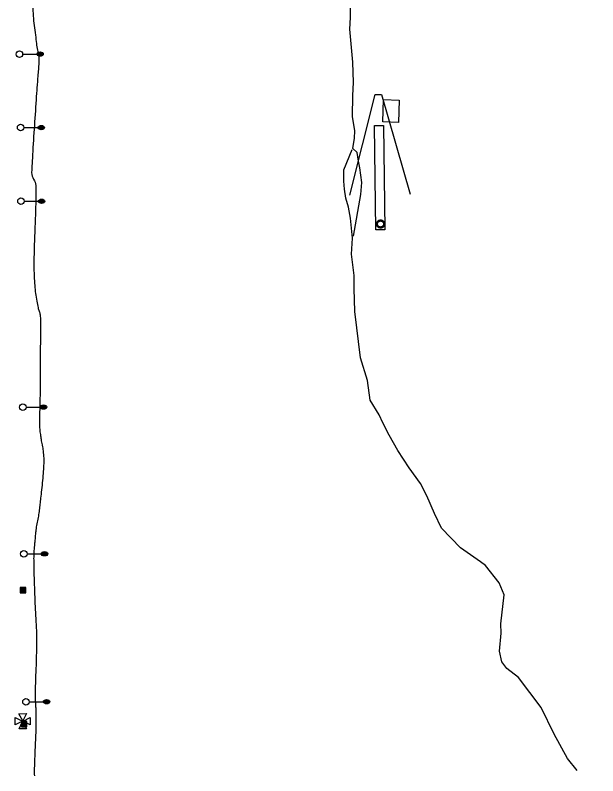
# Model space of a CAD drawing. Extents: x 2145380 to 2157287, y 139568 to 149130.
# Drawn here: x 2148518.7 to 2148786.6, y 142471.6 to 142821.2 of the extents above; entities that cross this region are included whole.
import ezdxf

# ---------------------------------------------------------------- set-up
doc = ezdxf.new("R2010")
doc.units = 0
for name, color, linetype in [('SURV_Target', 7, 'Continuous'), ('TOPO_Concrete', 7, 'Continuous'), ('TOPO_Flowline', 7, 'Continuous'), ('TOPO_Light Pole', 7, 'Continuous'), ('TOPO_Misc', 7, 'Continuous'), ('TOPO_Power Pole', 7, 'Continuous'), ('TOPO_Sign', 7, 'Continuous'), ('TOPO_Tree', 7, 'Continuous')]:
    doc.layers.add(name, color=color, linetype=linetype)

# ---------------------------------------------------------------- blocks, each defined once
blk = doc.blocks.new('LP')
at = {"layer": 'TOPO_Light Pole'}
blk.add_line((3.81, 0), (20.32, 0), dxfattribs=at)
for points in [[(20.32, 0), (27.94, 0)], [(20.32, 0), (23.5, 0)], [(20.83, 1.27), (27.43, 1.27)], [(20.83, 1.27), (23.5, 1.27)], [(23.71, 1.27), (27.43, 1.27)], [(23.71, 0), (27.94, 0)], [(20.83, -1.27), (27.43, -1.27)], [(20.83, -1.27), (23.5, -1.27)], [(23.71, -1.27), (27.43, -1.27)]]:
    blk.add_lwpolyline(points, dxfattribs=at)
blk.add_circle((0, 0), 3.81, dxfattribs=at)
blk.add_ellipse((24.13, 0), major_axis=(3.81, 0), ratio=0.666667, dxfattribs=at)
blk = doc.blocks.new('CB')
at = {"layer": 'TOPO_Misc'}
for p, q in [((-3.08, 2.99), (3.24, 2.99)), ((-3.08, 2.68), (3.24, 2.68)), ((-3.08, 2.36), (3.24, 2.36)), ((-3.08, 2.05), (3.24, 2.05)), ((-3.08, 1.73), (3.24, 1.73)), ((-3.08, 1.4), (3.24, 1.4)), ((-3.08, 1.1), (3.24, 1.1)), ((-3.08, 0.77), (3.24, 0.77)), ((-3.08, 0.46), (3.24, 0.46)), ((-3.08, 0.14), (3.24, 0.14)), ((-3.08, -0.17), (3.24, -0.17)), ((-3.08, -0.48), (3.24, -0.48)), ((-3.08, -0.8), (3.24, -0.8)), ((-3.08, -1.11), (3.26, -1.11)), ((-3.08, -1.43), (3.26, -1.43)), ((-3.08, -1.75), (3.26, -1.75)), ((-3.08, -2.07), (3.26, -2.07)), ((-3.08, -2.39), (3.26, -2.39)), ((-3.08, -2.7), (3.26, -2.7)), ((-3.08, -3.02), (3.26, -3.02))]:
    blk.add_line(p, q, dxfattribs=at)
blk.add_lwpolyline([(3.26, -3.29), (3.24, 3.05), (-3.09, 3.04), (-3.08, -3.3), (3.26, -3.29)], dxfattribs=at)
blk = doc.blocks.new('TAR_1')
at = {"layer": 'SURV_Target'}
blk.add_line((189, 2), (189, 2), dxfattribs=at)
for points in [[(-9, 0), (-188, -95), (-189, 92), (-8, 4)], [(-1, 8), (-96, 189), (91, 190), (2, 8)], [(8, 2), (189, 96), (189, -91), (8, -3)], [(1, -9), (96, -189), (-91, -189), (-3, -8)]]:
    blk.add_lwpolyline(points, dxfattribs=at)
blk.add_circle((0, 0), 8.51, dxfattribs=at)
blk = doc.blocks.new('TAR')
at = {"layer": 'SURV_Target', "xscale": 0.09290322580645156, "yscale": 0.09290322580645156}
blk.add_blockref('TAR_1', (0, 0), dxfattribs=at)

msp = doc.modelspace()

# ---------------------------------------------------------------- linework, layer by layer
at = {"layer": 'TOPO_Concrete'}
msp.add_lwpolyline([(2148695.19, 142782.16), (2148694.85, 142771.95), (2148687.64, 142772.19), (2148687.98, 142782.4), (2148695.19, 142782.16)], dxfattribs=at)
at = {"layer": 'TOPO_Flowline'}
for points in [[(2148674.25, 142719.69), (2148677.64, 142738.84), (2148678.02, 142744.27), (2148677.07, 142751.08), (2148676.59, 142754.19), (2148675.95, 142758.1), (2148673.85, 142759.97), (2148674.66, 142764.69), (2148674.78, 142768.13), (2148673.83, 142774.65), (2148673.98, 142784.23), (2148674.2, 142790.22), (2148673.98, 142799.56), (2148672.6, 142814.84), (2148672.78, 142820.15), (2148672.85, 142833.36)], [(2148777.04, 142474.04), (2148772.61, 142479.49), (2148766.5, 142490.67), (2148760.52, 142503.04), (2148750.03, 142516.8), (2148744.76, 142520.97), (2148742.39, 142523.98), (2148741.36, 142528.94), (2148742.09, 142537.17), (2148742.03, 142541.45), (2148743.45, 142554.81), (2148741.22, 142560.31), (2148734.94, 142568.21), (2148732.64, 142569.94), (2148723.4, 142576.46), (2148714.67, 142585.37), (2148711.46, 142592.17), (2148707.95, 142600.28), (2148705.06, 142606.03), (2148699.86, 142613.19), (2148694.65, 142621.16), (2148690.61, 142628.1), (2148687.76, 142633.86), (2148686.1, 142637.53), (2148681.87, 142644.33), (2148680.65, 142653.29), (2148677.49, 142663.65), (2148674.86, 142684.97), (2148674.54, 142695.63), (2148674.5, 142701.6), (2148673.33, 142711.42), (2148673.76, 142718.72), (2148672.92, 142727.97), (2148671.88, 142733.02), (2148670.73, 142737.17), (2148670.1, 142741.22), (2148669.81, 142744.85), (2148669.83, 142750.2), (2148673.56, 142759.52)]]:
    msp.add_lwpolyline(points, dxfattribs=at)
at = {"layer": 'TOPO_Power Pole'}
for points in [[(2148684.82, 142725.24), (2148684.83, 142725.37), (2148684.84, 142725.5), (2148684.87, 142725.62), (2148684.9, 142725.75), (2148684.94, 142725.88), (2148684.99, 142726), (2148685.05, 142726.12), (2148685.12, 142726.24), (2148685.2, 142726.35), (2148685.28, 142726.45), (2148685.36, 142726.55), (2148685.46, 142726.64), (2148685.56, 142726.72), (2148685.67, 142726.8), (2148685.79, 142726.87), (2148685.91, 142726.93), (2148686.02, 142726.98), (2148686.15, 142727.02), (2148686.28, 142727.06), (2148686.41, 142727.08), (2148686.54, 142727.1), (2148686.68, 142727.1), (2148686.8, 142727.1), (2148686.93, 142727.09), (2148687.06, 142727.07), (2148687.19, 142727.04), (2148687.32, 142727), (2148687.44, 142726.95), (2148687.56, 142726.9), (2148687.68, 142726.83), (2148687.79, 142726.76), (2148687.89, 142726.68), (2148687.99, 142726.59), (2148688.08, 142726.49), (2148688.17, 142726.39), (2148688.24, 142726.28), (2148688.32, 142726.17), (2148688.38, 142726.06), (2148688.43, 142725.93), (2148688.48, 142725.81), (2148688.51, 142725.68), (2148688.54, 142725.55), (2148688.56, 142725.42), (2148688.57, 142725.29), (2148688.57, 142725.16), (2148688.56, 142725.03), (2148688.53, 142724.9), (2148688.51, 142724.77), (2148688.47, 142724.64), (2148688.43, 142724.52), (2148688.37, 142724.4), (2148688.31, 142724.28), (2148688.23, 142724.17), (2148688.15, 142724.06), (2148688.07, 142723.96), (2148687.97, 142723.87), (2148687.88, 142723.79), (2148687.77, 142723.7), (2148687.66, 142723.63), (2148687.54, 142723.57), (2148687.42, 142723.51), (2148687.3, 142723.46), (2148687.17, 142723.43), (2148687.04, 142723.4), (2148686.91, 142723.38), (2148686.78, 142723.37), (2148686.65, 142723.37), (2148686.52, 142723.38), (2148686.39, 142723.39), (2148686.26, 142723.42), (2148686.13, 142723.45), (2148686.01, 142723.5), (2148685.88, 142723.55), (2148685.77, 142723.62), (2148685.66, 142723.68), (2148685.55, 142723.76), (2148685.44, 142723.84), (2148685.35, 142723.94), (2148685.26, 142724.04), (2148685.18, 142724.14), (2148685.11, 142724.25), (2148685.04, 142724.36), (2148684.98, 142724.49), (2148684.93, 142724.61), (2148684.89, 142724.74), (2148684.87, 142724.86), (2148684.84, 142724.99), (2148684.83, 142725.13), (2148684.82, 142725.24)], [(2148685.29, 142725.24), (2148685.3, 142725.34), (2148685.31, 142725.46), (2148685.33, 142725.57), (2148685.37, 142725.68), (2148685.41, 142725.79), (2148685.46, 142725.89), (2148685.52, 142725.99), (2148685.58, 142726.09), (2148685.66, 142726.17), (2148685.74, 142726.25), (2148685.83, 142726.34), (2148685.92, 142726.4), (2148686.02, 142726.46), (2148686.12, 142726.51), (2148686.22, 142726.55), (2148686.33, 142726.59), (2148686.45, 142726.61), (2148686.56, 142726.64), (2148686.68, 142726.64), (2148686.78, 142726.64), (2148686.89, 142726.63), (2148687.01, 142726.6), (2148687.12, 142726.57), (2148687.23, 142726.53), (2148687.33, 142726.49), (2148687.43, 142726.43), (2148687.53, 142726.36), (2148687.62, 142726.29), (2148687.7, 142726.22), (2148687.78, 142726.13), (2148687.85, 142726.03), (2148687.91, 142725.94), (2148687.96, 142725.84), (2148688.01, 142725.73), (2148688.04, 142725.62), (2148688.08, 142725.51), (2148688.09, 142725.4), (2148688.1, 142725.29), (2148688.1, 142725.18), (2148688.09, 142725.07), (2148688.07, 142724.95), (2148688.04, 142724.84), (2148688, 142724.73), (2148687.96, 142724.63), (2148687.91, 142724.53), (2148687.84, 142724.43), (2148687.78, 142724.34), (2148687.69, 142724.25), (2148687.61, 142724.17), (2148687.52, 142724.1), (2148687.42, 142724.04), (2148687.33, 142723.98), (2148687.22, 142723.93), (2148687.12, 142723.89), (2148687, 142723.87), (2148686.89, 142723.84), (2148686.77, 142723.84), (2148686.67, 142723.84), (2148686.55, 142723.84), (2148686.44, 142723.86), (2148686.32, 142723.88), (2148686.21, 142723.92), (2148686.11, 142723.96), (2148686.01, 142724.01), (2148685.91, 142724.08), (2148685.82, 142724.14), (2148685.73, 142724.22), (2148685.65, 142724.3), (2148685.58, 142724.39), (2148685.51, 142724.49), (2148685.46, 142724.58), (2148685.41, 142724.69), (2148685.36, 142724.79), (2148685.33, 142724.91), (2148685.31, 142725.02), (2148685.3, 142725.13), (2148685.29, 142725.24)]]:
    msp.add_lwpolyline(points, dxfattribs=at)
at = {"layer": 'TOPO_Sign'}
msp.add_lwpolyline([(2148672.48, 142738.45), (2148684.24, 142784.81), (2148687.09, 142784.81), (2148700.35, 142738.88)], dxfattribs=at)
msp.add_lwpolyline([(2148684.57, 142722.53), (2148683.84, 142770.45), (2148687.97, 142770.51), (2148688.7, 142722.59)], close=True, dxfattribs=at)
at = {"layer": 'TOPO_Tree'}
msp.add_open_spline([(2148833.6, 142474.59), (2148833.37, 142476.18), (2148833.14, 142477.78), (2148832.91, 142479.38), (2148832.04, 142485.3), (2148832.63, 142491.35), (2148832.57, 142497.33), (2148832.55, 142499.89), (2148832.55, 142502.45), (2148832.51, 142505), (2148832.49, 142506.29), (2148832.43, 142507.57), (2148832.39, 142508.86), (2148832.23, 142513.51), (2148831.83, 142518.17), (2148831.73, 142522.82), (2148831.6, 142529.42), (2148832.09, 142536.02), (2148832.52, 142542.62), (2148832.69, 142545.24), (2148832.98, 142547.86), (2148833.12, 142550.48), (2148833.2, 142552.08), (2148833.27, 142553.68), (2148833.3, 142555.29), (2148833.38, 142558.3), (2148833.45, 142561.31), (2148833.52, 142564.32), (2148833.59, 142567.63), (2148833.66, 142570.93), (2148833.73, 142574.24), (2148833.81, 142577.75), (2148832.95, 142581.24), (2148832.85, 142584.75), (2148832.66, 142591.28), (2148832.59, 142597.89), (2148833.46, 142604.4), (2148833.88, 142607.51), (2148834.4, 142610.58), (2148834.83, 142613.68), (2148835, 142614.84), (2148835.24, 142616), (2148835.3, 142617.17), (2148835.34, 142618.07), (2148835.28, 142618.97), (2148835.27, 142619.87), (2148835.16, 142624.87), (2148835.04, 142629.88), (2148834.95, 142634.88), (2148834.86, 142639.76), (2148834.86, 142644.63), (2148834.86, 142649.51), (2148834.87, 142655.24), (2148835.27, 142660.96), (2148835.69, 142666.68), (2148835.8, 142668.15), (2148836.38, 142669.57), (2148836.4, 142671.04), (2148836.44, 142673.96), (2148836.3, 142676.89), (2148836.14, 142679.81), (2148835.89, 142684.2), (2148835.65, 142688.58), (2148835.3, 142692.96), (2148834.88, 142698.11), (2148833.81, 142703.2), (2148833.46, 142708.36), (2148833.39, 142709.39), (2148833.39, 142710.42), (2148833.32, 142711.44), (2148833.22, 142712.88), (2148833.12, 142714.31), (2148833.02, 142715.74), (2148832.61, 142721.54), (2148832.12, 142727.33), (2148831.75, 142733.14), (2148831.33, 142739.72), (2148831.62, 142746.32), (2148831.73, 142752.91), (2148831.77, 142755.11), (2148831.83, 142757.32), (2148831.87, 142759.52), (2148831.89, 142760.38), (2148831.89, 142761.24), (2148831.88, 142762.1), (2148831.81, 142766.1), (2148830.84, 142770.04), (2148830.64, 142774.03), (2148830.45, 142778), (2148830.4, 142781.96), (2148830.38, 142785.93), (2148830.36, 142790.05), (2148830.52, 142794.16), (2148830.76, 142798.27), (2148830.87, 142800.24), (2148831.98, 142802.09), (2148832, 142804.04), (2148832.06, 142808.02), (2148831.52, 142812.06), (2148830.92, 142816.06), (2148830.49, 142818.94), (2148829.96, 142821.77), (2148829.31, 142824.61), (2148828.82, 142826.69), (2148827.93, 142828.63), (2148826.93, 142830.51), (2148826.26, 142831.8), (2148824.39, 142832.2), (2148823.87, 142833.57), (2148823.42, 142834.78), (2148823.15, 142836.03), (2148822.96, 142837.3), (2148822.83, 142838.23), (2148822.79, 142839.17), (2148822.62, 142840.09), (2148822.24, 142842.21), (2148821.67, 142844.29), (2148821.05, 142846.35), (2148820.76, 142847.31), (2148820.04, 142848.13), (2148819.89, 142849.12), (2148819.48, 142851.69), (2148819.42, 142854.31), (2148819.1, 142856.89), (2148818.84, 142859.06), (2148818.63, 142861.24), (2148818.23, 142863.4), (2148817.93, 142864.95), (2148817.33, 142866.41), (2148816.8, 142867.9), (2148816.18, 142869.66), (2148815.46, 142871.37), (2148814.7, 142873.06), (2148813.9, 142874.84), (2148812, 142875.89), (2148811.12, 142877.71), (2148809.81, 142880.44), (2148809.42, 142883.63), (2148810.06, 142886.4), (2148810.59, 142888.73), (2148811.97, 142890.96), (2148812.63, 142893.32), (2148813.49, 142896.41), (2148814.73, 142899.83), (2148814.21, 142902.9), (2148814.06, 142903.74), (2148813.33, 142904.47), (2148813.05, 142905.32), (2148812.04, 142908.41), (2148811.08, 142911.54), (2148810.33, 142914.76), (2148809.83, 142916.87), (2148809.17, 142919.06), (2148809.57, 142921.15), (2148809.78, 142922.2), (2148810.14, 142923.24), (2148810.37, 142924.29), (2148810.87, 142926.54), (2148811.37, 142928.78), (2148811.87, 142931.03), (2148812.26, 142932.8), (2148812.65, 142934.58), (2148813.04, 142936.36), (2148813.41, 142938.05), (2148813.76, 142939.87), (2148812.46, 142941.53), (2148811.12, 142943.24), (2148809.36, 142943.45), (2148807.61, 142943.85), (2148805.84, 142944.24), (2148804.04, 142944.49), (2148802.28, 142944.93), (2148799.85, 142945.52), (2148797.45, 142946.24), (2148795, 142946.83), (2148792.95, 142947.33), (2148790.88, 142947.77), (2148788.78, 142947.88), (2148787.69, 142947.93), (2148786.61, 142947.69), (2148785.52, 142947.7), (2148782.65, 142947.71), (2148779.78, 142947.71), (2148776.91, 142947.95), (2148773.55, 142948.23), (2148770.24, 142948.78), (2148766.9, 142949.15), (2148764.11, 142949.45), (2148761.29, 142949.85), (2148758.51, 142949.69), (2148757.66, 142949.64), (2148756.89, 142949.1), (2148756.05, 142948.91), (2148751.91, 142947.98), (2148747.77, 142947.03), (2148743.52, 142946.46), (2148737.79, 142945.69), (2148732.06, 142945.47), (2148726.33, 142945.29), (2148723.4, 142945.19), (2148720.46, 142946.1), (2148717.54, 142945.74), (2148716.59, 142945.63), (2148715.7, 142945.22), (2148714.75, 142945.08), (2148711.94, 142944.63), (2148709.12, 142944.2), (2148706.31, 142943.75), (2148704.92, 142943.53), (2148703.54, 142943.3), (2148702.15, 142943.09), (2148700.25, 142942.79), (2148698.31, 142942.85), (2148696.39, 142942.7), (2148695.15, 142942.6), (2148693.93, 142942.46), (2148692.71, 142942.25), (2148691.53, 142942.06), (2148690.46, 142941.49), (2148689.47, 142940.79), (2148688.73, 142940.27), (2148688.29, 142939.45), (2148687.57, 142938.95), (2148686.7, 142938.35), (2148685.68, 142937.95), (2148684.84, 142937.3), (2148682.24, 142935.29), (2148679.73, 142933.16), (2148677.12, 142931.16), (2148676.09, 142930.37), (2148675.06, 142929.59), (2148674.01, 142928.83), (2148673.14, 142928.2), (2148672.22, 142927.67), (2148671.29, 142927.12), (2148670.55, 142926.69), (2148669.75, 142926.39), (2148668.96, 142926.15), (2148667.95, 142925.84), (2148666.74, 142925.91), (2148665.74, 142926.5), (2148664.92, 142927), (2148664.39, 142927.65), (2148663.85, 142928.38), (2148662.72, 142929.9), (2148662.37, 142931.78), (2148661.13, 142933.26), (2148660.14, 142934.43), (2148658.92, 142935.28), (2148657.53, 142935.86), (2148656.52, 142936.28), (2148655.35, 142936.01), (2148654.36, 142936.41), (2148653.21, 142936.88), (2148652.11, 142937.44), (2148651.13, 142938.26), (2148650.35, 142938.91), (2148649.73, 142939.63), (2148649.13, 142940.4), (2148648.58, 142941.13), (2148648.36, 142942.04), (2148647.78, 142942.78), (2148647.11, 142943.63), (2148646.32, 142944.57), (2148645.28, 142944.68), (2148643.78, 142944.83), (2148642.27, 142944.82), (2148640.78, 142944.93), (2148639.51, 142945.03), (2148638.25, 142945.18), (2148636.98, 142945.24), (2148633.48, 142945.4), (2148629.97, 142944.78), (2148626.46, 142944.72), (2148621.45, 142944.64), (2148616.42, 142944.37), (2148611.42, 142944.9), (2148609.16, 142945.15), (2148606.91, 142945.47), (2148604.66, 142945.78), (2148602.56, 142946.06), (2148600.46, 142946.48), (2148598.35, 142946.68), (2148597.28, 142946.78), (2148596.2, 142946.53), (2148595.13, 142946.52), (2148592.97, 142946.49), (2148590.8, 142946.43), (2148588.63, 142946.46), (2148583.27, 142946.51), (2148577.91, 142946.59), (2148572.55, 142946.64), (2148568.65, 142946.69), (2148564.75, 142946.66), (2148560.84, 142946.74), (2148558.7, 142946.78), (2148556.57, 142947.1), (2148554.44, 142947.3), (2148553.02, 142947.43), (2148551.6, 142947.75), (2148550.18, 142947.76), (2148549.23, 142947.76), (2148548.28, 142947.59), (2148547.34, 142947.52), (2148545.16, 142947.37), (2148542.98, 142947.28), (2148540.81, 142947.09), (2148539.18, 142946.95), (2148537.56, 142946.74), (2148535.93, 142946.55), (2148533.67, 142946.3), (2148531.41, 142946.01), (2148529.15, 142945.67), (2148528.22, 142945.52), (2148527.37, 142945.07), (2148526.53, 142944.58), (2148525.57, 142944.02), (2148524.79, 142943.35), (2148524.01, 142942.56), (2148523.21, 142941.75), (2148522.49, 142940.94), (2148522.09, 142939.88), (2148521.79, 142939.07), (2148521.64, 142938.25), (2148521.57, 142937.42), (2148521.47, 142936.34), (2148521.36, 142935.26), (2148521.35, 142934.17), (2148521.34, 142932.66), (2148521.34, 142931.14), (2148521.38, 142929.63), (2148521.43, 142927.81), (2148521.53, 142926), (2148521.62, 142924.19), (2148521.71, 142922.57), (2148521.86, 142920.95), (2148522.12, 142919.34), (2148522.3, 142918.22), (2148522.68, 142917.15), (2148523.16, 142916.12), (2148523.59, 142915.21), (2148524.11, 142914.36), (2148524.56, 142913.47), (2148525.33, 142911.89), (2148526.13, 142910.37), (2148526.68, 142908.66), (2148527.25, 142906.88), (2148527.29, 142905.07), (2148527.28, 142903.26), (2148527.27, 142901.09), (2148527.06, 142898.92), (2148527.09, 142896.75), (2148527.1, 142895.48), (2148527.25, 142894.21), (2148527.22, 142892.94), (2148527.17, 142890.95), (2148527.02, 142888.97), (2148526.96, 142886.98), (2148526.78, 142881.5), (2148526.62, 142876.02), (2148526.56, 142870.55), (2148526.52, 142867.92), (2148526.64, 142865.3), (2148526.77, 142862.67), (2148526.83, 142861.5), (2148527.08, 142860.34), (2148527.08, 142859.17), (2148527.09, 142857.55), (2148527.07, 142855.93), (2148527.05, 142854.31), (2148526.99, 142848.4), (2148526.91, 142842.49), (2148526.84, 142836.59), (2148526.79, 142831.71), (2148526.67, 142826.83), (2148526.92, 142821.96), (2148527.14, 142817.55), (2148527.85, 142813.2), (2148528.37, 142808.83), (2148528.71, 142805.91), (2148529.6, 142803.01), (2148529.54, 142800.08), (2148529.47, 142796.99), (2148529.08, 142793.89), (2148528.87, 142790.79), (2148527.94, 142777.27), (2148527.01, 142763.73), (2148526.26, 142750.21), (2148526.09, 142747.23), (2148528.18, 142744.45), (2148528.18, 142741.46), (2148528.18, 142738.58), (2148528.15, 142735.69), (2148528.06, 142732.81), (2148527.85, 142726), (2148527.55, 142719.19), (2148527.37, 142712.39), (2148527.24, 142707.51), (2148527.3, 142702.63), (2148527.62, 142697.76), (2148527.86, 142694.21), (2148528.53, 142690.71), (2148529.13, 142687.21), (2148529.42, 142685.56), (2148530.21, 142683.99), (2148530.24, 142682.31), (2148530.28, 142679.49), (2148530.26, 142676.67), (2148530.25, 142673.85), (2148530.23, 142667.2), (2148530.21, 142660.55), (2148530.18, 142653.91), (2148530.16, 142647.07), (2148529.91, 142640.24), (2148529.89, 142633.41), (2148529.88, 142630.97), (2148530.26, 142628.54), (2148530.6, 142626.12), (2148530.76, 142624.93), (2148531.13, 142623.79), (2148531.28, 142622.6), (2148531.7, 142619.29), (2148531.9, 142615.95), (2148531.65, 142612.63), (2148531.33, 142608.37), (2148530.93, 142604.11), (2148530.45, 142599.86), (2148530.14, 142597.14), (2148529.82, 142594.43), (2148529.46, 142591.72), (2148529.07, 142588.82), (2148528.29, 142585.98), (2148528.01, 142583.08), (2148527.91, 142582.04), (2148527.83, 142581.01), (2148527.74, 142579.98), (2148527.65, 142578.99), (2148527.55, 142578), (2148527.46, 142577.01), (2148527.25, 142574.56), (2148527.15, 142572.11), (2148527.19, 142569.66), (2148527.27, 142563.85), (2148527.48, 142558.04), (2148527.7, 142552.23), (2148527.92, 142546.64), (2148528.37, 142541.07), (2148528.48, 142535.48), (2148528.54, 142532.13), (2148528.43, 142528.77), (2148528.34, 142525.41), (2148528.22, 142521.16), (2148528.04, 142516.91), (2148527.92, 142512.66), (2148527.87, 142510.84), (2148527.84, 142509.02), (2148527.86, 142507.19), (2148527.87, 142506.09), (2148528.07, 142504.99), (2148528.08, 142503.89), (2148528.1, 142502.77), (2148528.1, 142501.66), (2148528.11, 142500.54), (2148528.12, 142498.26), (2148528.14, 142495.98), (2148528.12, 142493.7), (2148528.08, 142489.18), (2148527.76, 142484.66), (2148527.63, 142480.14), (2148527.56, 142477.36), (2148527.43, 142474.58), (2148527.48, 142471.79), (2148527.48, 142471.73), (2148527.48, 142471.67), (2148527.48, 142471.61)], degree=3, dxfattribs=at)

# ---------------------------------------------------------------- block references
at = {"layer": 'SURV_Target', "xscale": 0.19685000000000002, "yscale": 0.19685000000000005}
msp.add_blockref('TAR', (2148522.14, 142496.7), dxfattribs=at)
at = {"layer": 'TOPO_Light Pole', "xscale": 0.39370000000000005, "yscale": 0.3937000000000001}
for p in [(2148520.6, 142803.33), (2148521.19, 142769.57), (2148521.34, 142735.7), (2148522.22, 142641.07), (2148522.67, 142573.64), (2148523.64, 142505.62)]:
    msp.add_blockref('LP', p, dxfattribs=at)
at = {"layer": 'TOPO_Misc', "xscale": 0.39370000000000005, "yscale": 0.3937000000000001}
for p in [(2148522.25, 142556.99), (2148522.82, 142495.35)]:
    msp.add_blockref('CB', p, dxfattribs=at)

doc.saveas('drawing.dxf')
